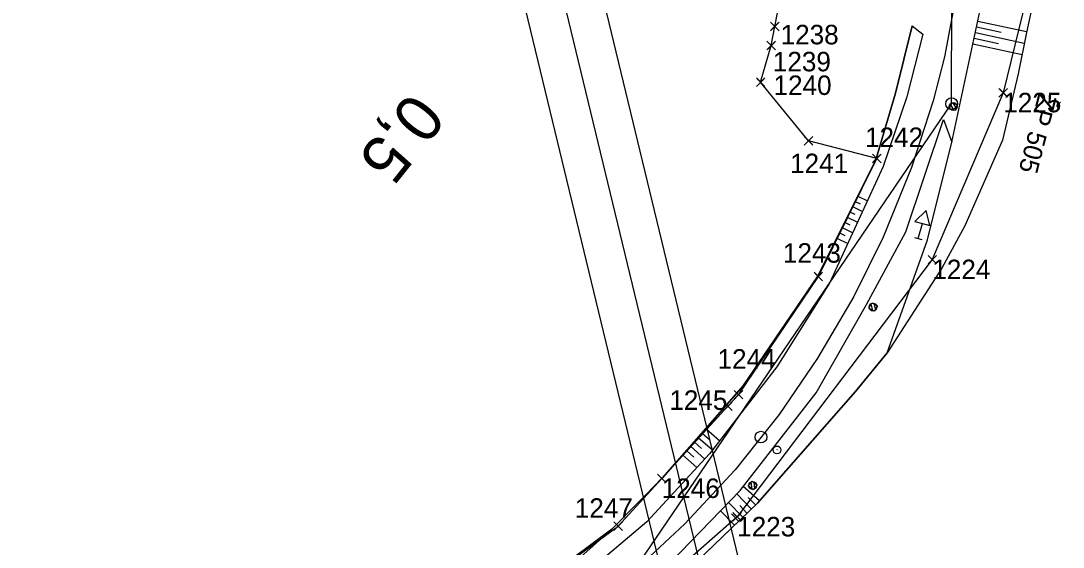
# Model space of a CAD drawing. Extents: x -738085 to -734426, y -1122197 to -1119748.
# Drawn here: x -734575.8 to -734442.3, y -1120191.5 to -1120124.1 of the extents above; entities that cross this region are included whole.
import ezdxf

# ---------------------------------------------------------------- set-up
doc = ezdxf.new("R2010")
doc.units = 0
for name, color, linetype in [('SŽDC', 7, 'Continuous'), ('Vrstva 1', 7, 'Continuous'), ('Vrstva 11', 7, 'Continuous'), ('Vrstva 12', 7, 'Continuous'), ('Vrstva 17', 7, 'Continuous'), ('Vrstva 48', 7, 'Continuous'), ('Vrstva 49', 7, 'Continuous'), ('Vrstva 51', 7, 'Continuous'), ('Vrstva 60', 7, 'Continuous'), ('Vrstva 63', 7, 'Continuous'), ('Vrstva 7', 7, 'Continuous')]:
    doc.layers.add(name, color=color, linetype=linetype)

msp = doc.modelspace()

# ---------------------------------------------------------------- linework, layer by layer
at = {"layer": 'SŽDC'}
for p, q in [((-734443.58, -1120106.95), (-734449.99, -1120133.29)), ((-734479.27, -1120124.78), (-734478.43, -1120120.64)), ((-734479.71, -1120127.23), (-734479.27, -1120124.78)), ((-734481.07, -1120131.93), (-734479.71, -1120127.23)), ((-734474.93, -1120139.44), (-734481.07, -1120131.93)), ((-734449.99, -1120133.29), (-734459.08, -1120154.68)), ((-734466.2, -1120141.71), (-734474.93, -1120139.44)), ((-734473.68, -1120156.85), (-734466.2, -1120141.71)), ((-734459.08, -1120154.68), (-734484.08, -1120187.66)), ((-734483.91, -1120171.99), (-734473.68, -1120156.85)), ((-734485.26, -1120173.47), (-734483.91, -1120171.99)), ((-734493.74, -1120182.73), (-734485.26, -1120173.47)), ((-734499.33, -1120188.83), (-734493.74, -1120182.73)), ((-734484.08, -1120187.66), (-734500.69, -1120202.26)), ((-734518.89, -1120203.17), (-734499.33, -1120188.83))]:
    msp.add_line(p, q, dxfattribs=at)
at = {"layer": 'Vrstva 1'}
for points in [[(-734534.27, -1119984.39), (-735554.91, -1120230.88), (-735485.2, -1120519.57), (-734464.55, -1120273.08)], [(-734470.58, -1120269.4), (-735481.51, -1120513.53), (-735548.88, -1120234.56), (-734537.95, -1119990.43)], [(-734541.63, -1119996.45), (-735348.44, -1120191.3), (-735283.42, -1120460.56), (-734476.61, -1120265.71)]]:
    msp.add_lwpolyline(points, close=True, dxfattribs=at)
msp.add_lwpolyline([(-734455.62, -1120118.65), (-734457.52, -1120128.68), (-734458.98, -1120134.34), (-734461.74, -1120142.87), (-734465.37, -1120151.8), (-734469.15, -1120159.42), (-734473.78, -1120167.32), (-734478.71, -1120174.52), (-734484.35, -1120181.61), (-734490.79, -1120188.56), (-734497.21, -1120194.54), (-734504.15, -1120200.17), (-734511.58, -1120205.34), (-734519.33, -1120209.98), (-734527.98, -1120214.28), (-734537.01, -1120217.94), (-734545.52, -1120220.65), (-734554.88, -1120222.87), (-734563.63, -1120224.26), (-734570.58, -1120224.9), (-734571.05, -1120224.92), (-734578.72, -1120225.21)], dxfattribs=at)
msp.add_lwpolyline([(-734455.62, -1120118.65), (-734457.52, -1120128.68), (-734458.98, -1120134.34), (-734461.74, -1120142.87), (-734465.37, -1120151.8), (-734469.15, -1120159.42), (-734473.78, -1120167.32), (-734478.71, -1120174.52), (-734484.35, -1120181.61), (-734490.79, -1120188.56), (-734497.21, -1120194.54), (-734504.15, -1120200.17), (-734511.58, -1120205.34), (-734519.33, -1120209.98), (-734527.98, -1120214.28), (-734537.01, -1120217.94), (-734545.52, -1120220.65), (-734554.88, -1120222.87), (-734563.63, -1120224.26), (-734570.58, -1120224.9), (-734571.05, -1120224.92), (-734578.72, -1120225.21)], dxfattribs=at)
at = {"layer": 'Vrstva 11'}
for p, q in [((-734456.78, -1120134.75), (-734456.31, -1120135.54)), ((-734456.46, -1120134.56), (-734455.99, -1120135.35)), ((-734466.96, -1120160.35), (-734466.73, -1120161.25)), ((-734466.59, -1120160.27), (-734466.36, -1120161.15)), ((-734482.32, -1120183.19), (-734482.22, -1120184.11)), ((-734481.95, -1120183.15), (-734481.85, -1120184.06))]:
    msp.add_line(p, q, dxfattribs=at)
for centre in [(-734456.4, -1120135.05), (-734466.67, -1120160.76), (-734482.09, -1120183.63)]:
    msp.add_circle(centre, 0.5, dxfattribs=at)
at = {"layer": 'Vrstva 12'}
for points in [[(-734456.88, -1120135.34), (-734456.68, -1120134.57), (-734455.91, -1120134.77), (-734456.11, -1120135.54), (-734456.88, -1120135.34)], [(-734467.22, -1120160.9), (-734466.81, -1120160.21), (-734466.12, -1120160.61), (-734466.53, -1120161.3), (-734467.22, -1120160.9)], [(-734482.66, -1120183.69), (-734482.16, -1120183.06), (-734481.53, -1120183.56), (-734482.03, -1120184.19), (-734482.66, -1120183.69)]]:
    msp.add_lwpolyline(points, dxfattribs=at)
at = {"layer": 'Vrstva 17'}
msp.add_lwpolyline([(-734461.65, -1120124.7), (-734463.79, -1120133.33), (-734466.33, -1120141.9), (-734473.74, -1120156.78), (-734483.33, -1120170.85), (-734489.53, -1120178), (-734493.66, -1120182.63), (-734500.12, -1120189.21), (-734507.69, -1120194.89), (-734518.69, -1120202.6), (-734531.51, -1120208.31), (-734549.91, -1120215.98), (-734570.25, -1120219.14)], dxfattribs=at)
at = {"layer": 'Vrstva 48'}
for p, q in [((-734453.24, -1120124.1), (-734447, -1120125.44)), ((-734453.56, -1120125.56), (-734447.3, -1120126.91)), ((-734453.4, -1120124.83), (-734450.28, -1120125.5)), ((-734453.72, -1120126.3), (-734450.58, -1120126.97)), ((-734453.88, -1120127.03), (-734447.58, -1120128.39)), ((-734468.64, -1120146.54), (-734467.4, -1120147.15)), ((-734469.3, -1120147.88), (-734468.03, -1120148.52)), ((-734468.97, -1120147.21), (-734468.34, -1120147.52)), ((-734469.97, -1120149.22), (-734468.65, -1120149.88)), ((-734469.64, -1120148.55), (-734468.99, -1120148.87)), ((-734470.64, -1120150.56), (-734469.28, -1120151.25)), ((-734470.31, -1120149.89), (-734469.64, -1120150.23)), ((-734471.31, -1120151.91), (-734469.9, -1120152.61)), ((-734470.98, -1120151.24), (-734470.28, -1120151.58)), ((-734488.09, -1120176.34), (-734486.31, -1120177.89)), ((-734489.08, -1120177.48), (-734487.23, -1120179.08)), ((-734488.58, -1120176.91), (-734487.68, -1120177.7)), ((-734490.07, -1120178.6), (-734488.23, -1120180.24)), ((-734489.57, -1120178.04), (-734488.64, -1120178.87)), ((-734491.07, -1120179.72), (-734489.25, -1120181.34)), ((-734490.57, -1120179.16), (-734489.65, -1120179.98)), ((-734481.22, -1120185.58), (-734483.29, -1120183.76)), ((-734482.28, -1120186.64), (-734484.12, -1120184.72)), ((-734481.73, -1120186.12), (-734482.67, -1120185.15)), ((-734484.44, -1120188.72), (-734486.21, -1120186.88)), ((-734483.36, -1120187.68), (-734485.17, -1120185.8)), ((-734482.82, -1120187.16), (-734483.73, -1120186.21)), ((-734483.9, -1120188.2), (-734484.79, -1120187.27))]:
    msp.add_line(p, q, dxfattribs=at)
at = {"layer": 'Vrstva 49'}
for p, q in [((-734456.59, -1120139.6), (-734452.04, -1120118.49)), ((-734463.79, -1120133.33), (-734461.65, -1120124.7)), ((-734466.33, -1120141.9), (-734463.79, -1120133.33)), ((-734459.7, -1120152.12), (-734456.59, -1120139.6)), ((-734473.74, -1120156.78), (-734466.33, -1120141.9)), ((-734464.86, -1120166.63), (-734459.7, -1120152.12)), ((-734457.87, -1120155.79), (-734464.86, -1120166.63)), ((-734483.33, -1120170.85), (-734473.74, -1120156.78)), ((-734468.92, -1120171.57), (-734464.86, -1120166.63)), ((-734489.53, -1120178), (-734483.33, -1120170.85)), ((-734481.49, -1120185.89), (-734468.92, -1120171.57)), ((-734493.66, -1120182.63), (-734489.53, -1120178)), ((-734500.12, -1120189.21), (-734493.66, -1120182.63)), ((-734492.47, -1120196.46), (-734481.49, -1120185.89)), ((-734507.32, -1120195.64), (-734500.12, -1120189.21))]:
    msp.add_line(p, q, dxfattribs=at)
for points in [[(-734450.19, -1120105.12), (-734446.33, -1120107.56), (-734443.79, -1120114.46), (-734445.86, -1120120.17), (-734447.03, -1120125.55), (-734448.07, -1120130.84), (-734450.09, -1120139.37), (-734454.9, -1120150.36), (-734457.87, -1120155.79)], [(-734461.65, -1120124.7), (-734460.29, -1120125.79), (-734462.34, -1120133.82), (-734465.37, -1120142.72), (-734472.23, -1120157.69), (-734478.98, -1120168.43), (-734487.62, -1120179.59), (-734495.67, -1120188.27), (-734506.2, -1120197.22), (-734517.25, -1120204.82), (-734529.96, -1120210.78), (-734550.75, -1120218.68), (-734560.23, -1120220.14)], [(-734527.4, -1120216.65), (-734526.66, -1120216.35), (-734516.62, -1120211.49), (-734502.2, -1120201.41), (-734493.84, -1120194.77), (-734483.68, -1120184.27), (-734473.97, -1120171.74), (-734467.53, -1120160.41), (-734462.47, -1120151.13), (-734457.63, -1120136.7), (-734456.59, -1120139.6)]]:
    msp.add_lwpolyline(points, dxfattribs=at)
at = {"layer": 'Vrstva 51'}
msp.add_line((-734461.37, -1120151.84), (-734460.41, -1120152.11), dxfattribs=at)
for points in [[(-734464.07, -1120096.47), (-734444.74, -1120100.69), (-734442.54, -1120102.22), (-734442.32, -1120106.26), (-734443.79, -1120114.46), (-734445.86, -1120120.17), (-734447.03, -1120125.55), (-734448.07, -1120130.84), (-734450.09, -1120139.37), (-734454.9, -1120150.36), (-734457.87, -1120155.79), (-734464.86, -1120166.63), (-734468.92, -1120171.57), (-734481.49, -1120185.89), (-734492.47, -1120196.46), (-734500.67, -1120203.19), (-734515.77, -1120213.04), (-734528.66, -1120220.12), (-734542.81, -1120224.77), (-734556.04, -1120228.3), (-734567.37, -1120230.35), (-734570.84, -1120230.16), (-734571.77, -1120228.47), (-734571, -1120225.49)], [(-734460.89, -1120151.97), (-734460.35, -1120150.05), (-734459.39, -1120150.32), (-734459.88, -1120148.36), (-734461.32, -1120149.78), (-734460.35, -1120150.05)]]:
    msp.add_lwpolyline(points, dxfattribs=at)
at = {"layer": 'Vrstva 60'}
for p, q in [((-734478.82, -1120125.23), (-734479.82, -1120124.23)), ((-734478.82, -1120124.33), (-734479.82, -1120125.33)), ((-734479.72, -1120125.23), (-734478.72, -1120124.23)), ((-734479.72, -1120124.33), (-734478.72, -1120125.33)), ((-734479.27, -1120124.78), (-734479.27, -1120124.78)), ((-734479.26, -1120127.68), (-734480.26, -1120126.68)), ((-734479.26, -1120126.78), (-734480.26, -1120127.78)), ((-734480.16, -1120127.68), (-734479.16, -1120126.68)), ((-734480.16, -1120126.78), (-734479.16, -1120127.78)), ((-734479.71, -1120127.23), (-734479.71, -1120127.23)), ((-734480.62, -1120132.38), (-734481.62, -1120131.38)), ((-734480.62, -1120131.48), (-734481.62, -1120132.48)), ((-734481.52, -1120132.38), (-734480.52, -1120131.38)), ((-734481.52, -1120131.48), (-734480.52, -1120132.48)), ((-734481.07, -1120131.93), (-734481.07, -1120131.93)), ((-734449.54, -1120133.74), (-734450.54, -1120132.74)), ((-734449.54, -1120132.84), (-734450.54, -1120133.84)), ((-734450.44, -1120133.74), (-734449.44, -1120132.74)), ((-734450.44, -1120132.84), (-734449.44, -1120133.84)), ((-734449.99, -1120133.29), (-734449.99, -1120133.29)), ((-734474.48, -1120139.89), (-734475.48, -1120138.89)), ((-734474.48, -1120138.99), (-734475.48, -1120139.99)), ((-734475.38, -1120139.89), (-734474.38, -1120138.89)), ((-734475.38, -1120138.99), (-734474.38, -1120139.99)), ((-734474.93, -1120139.44), (-734474.93, -1120139.44)), ((-734465.75, -1120142.16), (-734466.75, -1120141.16)), ((-734465.75, -1120141.26), (-734466.75, -1120142.26)), ((-734466.65, -1120142.16), (-734465.65, -1120141.16)), ((-734466.65, -1120141.26), (-734465.65, -1120142.26)), ((-734466.2, -1120141.71), (-734466.2, -1120141.71)), ((-734458.63, -1120155.13), (-734459.63, -1120154.13)), ((-734458.63, -1120154.23), (-734459.63, -1120155.23)), ((-734459.53, -1120155.13), (-734458.53, -1120154.13)), ((-734459.53, -1120154.23), (-734458.53, -1120155.23)), ((-734459.08, -1120154.68), (-734459.08, -1120154.68)), ((-734473.23, -1120157.3), (-734474.23, -1120156.3)), ((-734474.13, -1120157.3), (-734473.13, -1120156.3)), ((-734473.23, -1120156.4), (-734474.23, -1120157.4)), ((-734474.13, -1120156.4), (-734473.13, -1120157.4)), ((-734473.68, -1120156.85), (-734473.68, -1120156.85)), ((-734483.46, -1120172.44), (-734484.46, -1120171.44)), ((-734483.46, -1120171.54), (-734484.46, -1120172.54)), ((-734484.36, -1120172.44), (-734483.36, -1120171.44)), ((-734484.36, -1120171.54), (-734483.36, -1120172.54)), ((-734483.91, -1120171.99), (-734483.91, -1120171.99)), ((-734484.81, -1120173.92), (-734485.81, -1120172.92)), ((-734484.81, -1120173.02), (-734485.81, -1120174.02)), ((-734485.71, -1120173.92), (-734484.71, -1120172.92)), ((-734485.71, -1120173.02), (-734484.71, -1120174.02)), ((-734485.26, -1120173.47), (-734485.26, -1120173.47)), ((-734493.29, -1120183.18), (-734494.29, -1120182.18)), ((-734493.29, -1120182.28), (-734494.29, -1120183.28)), ((-734494.19, -1120183.18), (-734493.19, -1120182.18)), ((-734494.19, -1120182.28), (-734493.19, -1120183.28)), ((-734493.74, -1120182.73), (-734493.74, -1120182.73)), ((-734498.88, -1120189.28), (-734499.88, -1120188.28)), ((-734498.88, -1120188.38), (-734499.88, -1120189.38)), ((-734499.78, -1120189.28), (-734498.78, -1120188.28)), ((-734499.78, -1120188.38), (-734498.78, -1120189.38)), ((-734483.63, -1120188.11), (-734484.63, -1120187.11)), ((-734483.63, -1120187.21), (-734484.63, -1120188.21)), ((-734484.53, -1120188.11), (-734483.53, -1120187.11)), ((-734484.53, -1120187.21), (-734483.53, -1120188.21)), ((-734484.08, -1120187.66), (-734484.08, -1120187.66)), ((-734499.33, -1120188.83), (-734499.33, -1120188.83))]:
    msp.add_line(p, q, dxfattribs=at)
at = {"layer": 'Vrstva 63'}
for p, q in [((-734456.61, -1120134.69), (-734456.42, -1120061.88)), ((-734502.43, -1120202.05), (-734456.61, -1120134.69)), ((-734456.66, -1120134.69), (-734456.56, -1120134.69))]:
    msp.add_line(p, q, dxfattribs=at)
msp.add_circle((-734456.61, -1120134.69), 0.756, dxfattribs=at)
at = {"layer": 'Vrstva 7'}
msp.add_line((-734478.94, -1120179.03), (-734479.01, -1120179.11), dxfattribs=at)
for centre, radius in [((-734481.03, -1120177.43), 0.75), ((-734481.03, -1120177.43), 0.75), ((-734478.98, -1120179.07), 0.5)]:
    msp.add_circle(centre, radius, dxfattribs=at)

# ---------------------------------------------------------------- texts
at = {"layer": 'Vrstva 60'}
for s, p in [('1238', (-734478.51, -1120127.08)), ('1239', (-734479.51, -1120130.54)), ('1240', (-734479.42, -1120133.57)), ('1225', (-734449.99, -1120135.79)), ('1242', (-734467.7, -1120140.24)), ('1241', (-734477.3, -1120143.59)), ('1243', (-734478.22, -1120155.07)), ('1224', (-734459.08, -1120157.18)), ('1244', (-734486.59, -1120168.65)), ('1245', (-734492.77, -1120173.94)), ('1246', (-734493.74, -1120185.23)), ('1247', (-734504.88, -1120187.77)), ('1223', (-734484.08, -1120190.16))]:
    msp.add_text(s, height=2.5, dxfattribs=at).set_placement(p)
at = {"layer": 'Vrstva 63'}
msp.add_text('ŽP 505', height=2.4, rotation=255.5621, dxfattribs=at).set_placement((-734445.44, -1120133.21))
at = {"layer": 'Vrstva 7'}
msp.add_text('0,5', height=6, rotation=231.4794, dxfattribs=at).set_placement((-734525.88, -1120132.95))
msp.add_text('0,5', height=6, rotation=231.4794, dxfattribs=at).set_placement((-734525.88, -1120132.95))

doc.saveas('drawing.dxf')
